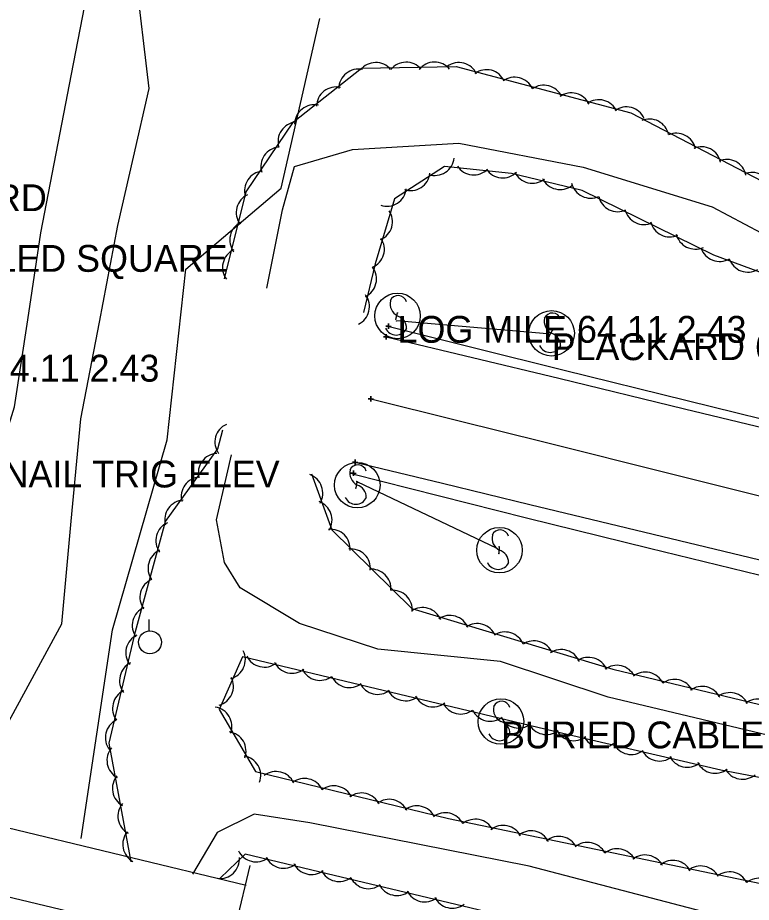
# Model space of a CAD drawing. Extents: x 1441650 to 1491889, y 345904 to 358319.
# Drawn here: x 1452455.6 to 1452592.4, y 352833.4 to 352998.3 of the extents above; entities that cross this region are included whole.
import ezdxf

# ---------------------------------------------------------------- set-up
doc = ezdxf.new("R2010")
doc.units = 0
for name, color, linetype in [('S_BRIDGE', 7, 'Continuous'), ('S_DITCHLINE', 7, 'Continuous'), ('S_EDGE_PAVEMENT', 7, 'Continuous'), ('S_GUARDRAIL', 7, 'Continuous'), ('S_MSC_PT_SYM', 7, 'Continuous'), ('S_PAVEMENT_CROWN', 7, 'Continuous'), ('S_PRIMARY_CTL_ANNOT', 7, 'Continuous'), ('S_RDW_PT_SYM', 7, 'Continuous'), ('S_SHOULDER', 7, 'Continuous'), ('S_SIGN', 7, 'Continuous'), ('S_SIGN_ANNOT', 7, 'Continuous'), ('S_STR_PT_SYM', 7, 'Continuous'), ('S_STREAM', 7, 'Continuous'), ('S_TREE', 7, 'Continuous'), ('S_UTILITY_POLE', 7, 'Continuous')]:
    doc.layers.add(name, color=color, linetype=linetype)

msp = doc.modelspace()

# ---------------------------------------------------------------- linework, layer by layer
at = {"layer": 'S_BRIDGE'}
for p, q in [((1452392.39, 352862.07), (1452498.21, 352836.64)), ((1452495.28, 352824.58), (1452389.01, 352849.78)), ((1452498.9, 352840.27), (1452494.17, 352820.48))]:
    msp.add_line(p, q, dxfattribs=at)
at = {"layer": 'S_DITCHLINE'}
for points in [[(1452422.55, 352856.44), (1452433.83, 352875.18), (1452445.12, 352893.93), (1452450.09, 352909.84), (1452455.06, 352925.76), (1452457.49, 352941.97), (1452459.92, 352958.19), (1452462.78, 352972.95), (1452465.63, 352987.72), (1452468.49, 353002.49), (1452471.34, 353017.26)], [(1452445, 352850.6), (1452454.41, 352867.95), (1452463.83, 352885.3), (1452465.62, 352904.42), (1452467.41, 352923.54), (1452470.87, 352941.54), (1452474.32, 352959.53), (1452477.21, 352972.3), (1452480.11, 352985.06), (1452477.57, 353006.59)], [(1452467.48, 352845.33), (1452470.38, 352864.78), (1452473.28, 352884.23), (1452478.4, 352901.93), (1452483.51, 352919.63), (1452485.22, 352935.53), (1452486.94, 352951.43), (1452504.75, 352966.49), (1452508.36, 352982.29), (1452511.97, 352998.09)]]:
    msp.add_lwpolyline(points, dxfattribs=at)
at = {"layer": 'S_EDGE_PAVEMENT'}
for points in [[(1452524.29, 352938.8), (1452540.39, 352934.94), (1452556.49, 352931.08), (1452579.94, 352925.41), (1452603.39, 352919.73), (1452617.36, 352916.35), (1452631.33, 352912.96), (1452645.3, 352909.57), (1452659.27, 352906.18), (1452682.24, 352900.62), (1452705.21, 352895.06), (1452719.7, 352891.53), (1452734.19, 352888), (1452748.68, 352884.48), (1452763.17, 352880.95), (1452777.01, 352877.59), (1452790.84, 352874.22), (1452804.67, 352870.86)], [(1452518.54, 352915.43), (1452534.8, 352911.5), (1452551.06, 352907.57), (1452574.06, 352902.02), (1452597.07, 352896.47), (1452611.25, 352893.03), (1452625.44, 352889.59), (1452639.63, 352886.15), (1452653.82, 352882.71), (1452676.63, 352877.2), (1452699.44, 352871.7), (1452713.99, 352868.14), (1452728.53, 352864.59), (1452743.08, 352861.03), (1452757.63, 352857.47), (1452771.46, 352854.11), (1452785.3, 352850.74), (1452799.13, 352847.37)]]:
    msp.add_lwpolyline(points, dxfattribs=at)
at = {"layer": 'S_GUARDRAIL'}
for p, q in [((1452554.29, 352939.36), (1452526.26, 352941.75)), ((1452544.9, 352899.42), (1452519.01, 352911.72))]:
    msp.add_line(p, q, dxfattribs=at)
at = {"layer": 'S_MSC_PT_SYM'}
for points in [[(1452526.09, 352942.1), (1452526.09, 352942.15), (1452526.09, 352942.1), (1452526.04, 352942.1), (1452526.09, 352942.1), (1452526.09, 352942.05), (1452526.09, 352942.1), (1452526.14, 352942.1)], [(1452526.44, 352943.28), (1452526.44, 352943.33), (1452526.44, 352943.28), (1452526.39, 352943.28), (1452526.44, 352943.28), (1452526.44, 352943.23), (1452526.44, 352943.28), (1452526.49, 352943.28)], [(1452554.7, 352938.93), (1452554.7, 352938.98), (1452554.7, 352938.93), (1452554.65, 352938.93), (1452554.7, 352938.93), (1452554.7, 352938.88), (1452554.7, 352938.93), (1452554.75, 352938.93)], [(1452555.32, 352940.03), (1452555.32, 352940.08), (1452555.32, 352940.03), (1452555.27, 352940.03), (1452555.32, 352940.03), (1452555.32, 352939.98), (1452555.32, 352940.03), (1452555.37, 352940.03)], [(1452518.64, 352910.62), (1452518.64, 352910.67), (1452518.64, 352910.62), (1452518.59, 352910.62), (1452518.64, 352910.62), (1452518.64, 352910.57), (1452518.64, 352910.62), (1452518.69, 352910.62)], [(1452518.85, 352911.83), (1452518.85, 352911.88), (1452518.85, 352911.83), (1452518.8, 352911.83), (1452518.85, 352911.83), (1452518.85, 352911.78), (1452518.85, 352911.83), (1452518.9, 352911.83)], [(1452545.34, 352899.67), (1452545.34, 352899.72), (1452545.34, 352899.67), (1452545.29, 352899.67), (1452545.34, 352899.67), (1452545.34, 352899.62), (1452545.34, 352899.67), (1452545.39, 352899.67)], [(1452545.33, 352898.43), (1452545.33, 352898.48), (1452545.33, 352898.43), (1452545.28, 352898.43), (1452545.33, 352898.43), (1452545.33, 352898.38), (1452545.33, 352898.43), (1452545.38, 352898.43)]]:
    msp.add_lwpolyline(points, dxfattribs=at)
at = {"layer": 'S_PAVEMENT_CROWN'}
msp.add_lwpolyline([(1452521.44, 352927.25), (1452537.68, 352923.22), (1452553.92, 352919.18), (1452577.26, 352913.33), (1452600.6, 352907.47), (1452614.48, 352904.17), (1452628.36, 352900.86), (1452642.25, 352897.56), (1452656.13, 352894.25), (1452679.11, 352888.69), (1452702.08, 352883.12), (1452716.51, 352879.62), (1452730.93, 352876.12), (1452745.35, 352872.63), (1452759.78, 352869.13), (1452773.82, 352865.71), (1452787.86, 352862.29), (1452801.9, 352858.88)], dxfattribs=at)
at = {"layer": 'S_RDW_PT_SYM'}
for points in [[(1452526.26, 352941.75), (1452526.26, 352941.8), (1452526.26, 352941.75), (1452526.21, 352941.75), (1452526.26, 352941.75), (1452526.26, 352941.7), (1452526.26, 352941.75), (1452526.31, 352941.75)], [(1452554.29, 352939.36), (1452554.29, 352939.41), (1452554.29, 352939.36), (1452554.24, 352939.36), (1452554.29, 352939.36), (1452554.29, 352939.31), (1452554.29, 352939.36), (1452554.34, 352939.36)], [(1452519.01, 352911.72), (1452519.01, 352911.77), (1452519.01, 352911.72), (1452518.96, 352911.72), (1452519.01, 352911.72), (1452519.01, 352911.67), (1452519.01, 352911.72), (1452519.06, 352911.72)], [(1452544.9, 352899.42), (1452544.9, 352899.47), (1452544.9, 352899.42), (1452544.85, 352899.42), (1452544.9, 352899.42), (1452544.9, 352899.37), (1452544.9, 352899.42), (1452544.95, 352899.42)]]:
    msp.add_lwpolyline(points, dxfattribs=at)
at = {"layer": 'S_SHOULDER'}
for points in [[(1452524.85, 352940.74), (1452541.03, 352936.69), (1452557.22, 352932.63), (1452580.39, 352926.91), (1452603.56, 352921.19), (1452617.68, 352917.84), (1452631.8, 352914.48), (1452645.91, 352911.13), (1452660.03, 352907.77), (1452682.93, 352902.3), (1452705.83, 352896.83), (1452720.27, 352893.25), (1452734.7, 352889.68), (1452749.13, 352886.1), (1452763.56, 352882.53), (1452777.44, 352879.18), (1452791.32, 352875.83), (1452805.19, 352872.49)], [(1452518.02, 352913.29), (1452534.23, 352909.18), (1452550.45, 352905.07), (1452573.38, 352899.44), (1452596.32, 352893.82), (1452610.58, 352890.38), (1452624.83, 352886.93), (1452639.09, 352883.48), (1452653.34, 352880.03), (1452676.01, 352874.55), (1452698.68, 352869.06), (1452713.21, 352865.54), (1452727.74, 352862.03), (1452742.28, 352858.51), (1452756.81, 352855), (1452770.67, 352851.65), (1452784.53, 352848.31), (1452798.4, 352844.97), (1452812.26, 352841.62)]]:
    msp.add_lwpolyline(points, dxfattribs=at)
at = {"layer": 'S_SIGN'}
for p, q in [((1452526.09, 352942.1), (1452526.44, 352943.28)), ((1452554.7, 352938.93), (1452555.32, 352940.03)), ((1452518.85, 352911.83), (1452518.64, 352910.62)), ((1452545.34, 352899.67), (1452545.33, 352898.43))]:
    msp.add_line(p, q, dxfattribs=at)
for centre in [(1452526.43, 352942.69), (1452555.14, 352939.45), (1452518.92, 352911.17), (1452545.43, 352899.04), (1452545.7, 352867.12)]:
    msp.add_circle(centre, 4.24, dxfattribs=at)
for centre, radius, start, end in [((1452527.59, 352944.95), 2.55, 167.1196, 241.9813), ((1452526.55, 352944.85), 1.62, 16.5258, 156.8957), ((1452525.72, 352940.41), 2.38, 358.6529, 73.7063), ((1452556.31, 352941.71), 2.55, 167.1196, 241.9813), ((1452555.27, 352941.61), 1.62, 16.5258, 156.8957), ((1452526.16, 352941.3), 2.17, 204.641, 335.359), ((1452554.44, 352937.17), 2.38, 358.6529, 73.7063), ((1452554.88, 352938.06), 2.17, 204.641, 335.359), ((1452520.08, 352913.43), 2.55, 167.1196, 241.9813), ((1452519.04, 352913.33), 1.62, 16.5258, 156.8957), ((1452518.22, 352908.89), 2.38, 358.6529, 73.7063), ((1452518.66, 352909.77), 2.17, 204.641, 335.359), ((1452545.56, 352901.19), 1.62, 16.5258, 156.8957), ((1452546.59, 352901.29), 2.55, 167.1196, 241.9813), ((1452544.73, 352896.76), 2.38, 358.6529, 73.7063), ((1452545.17, 352897.64), 2.17, 204.641, 335.359), ((1452546.86, 352869.38), 2.55, 167.1196, 241.9813), ((1452545.82, 352869.28), 1.62, 16.5258, 156.8957), ((1452545, 352864.84), 2.38, 358.6529, 73.7063), ((1452545.44, 352865.72), 2.17, 204.641, 335.359)]:
    msp.add_arc(centre, radius, start, end, dxfattribs=at)
at = {"layer": 'S_STR_PT_SYM'}
for points in [[(1452524.77, 352940.78), (1452524.77, 352941.28), (1452524.77, 352940.78), (1452524.27, 352940.78), (1452524.77, 352940.78), (1452524.77, 352940.28), (1452524.77, 352940.78), (1452525.27, 352940.78)], [(1452524.29, 352938.81), (1452524.29, 352939.31), (1452524.29, 352938.81), (1452523.79, 352938.81), (1452524.29, 352938.81), (1452524.29, 352938.31), (1452524.29, 352938.81), (1452524.79, 352938.81)], [(1452521.43, 352927.25), (1452521.43, 352927.75), (1452521.43, 352927.25), (1452520.93, 352927.25), (1452521.43, 352927.25), (1452521.43, 352926.75), (1452521.43, 352927.25), (1452521.93, 352927.25)], [(1452518.54, 352915.43), (1452518.54, 352915.93), (1452518.54, 352915.43), (1452518.04, 352915.43), (1452518.54, 352915.43), (1452518.54, 352914.93), (1452518.54, 352915.43), (1452519.04, 352915.43)], [(1452518.19, 352913.39), (1452518.19, 352913.89), (1452518.19, 352913.39), (1452517.69, 352913.39), (1452518.19, 352913.39), (1452518.19, 352912.89), (1452518.19, 352913.39), (1452518.69, 352913.39)]]:
    msp.add_lwpolyline(points, dxfattribs=at)
at = {"layer": 'S_STREAM'}
for points in [[(1452502.09, 352947.88), (1452504.96, 352962.48), (1452507.25, 352970.51), (1452518.01, 352973.72), (1452537.87, 352974.9), (1452561.02, 352970.4), (1452585.08, 352963.04), (1452603.35, 352953.3), (1452636.79, 352942.52), (1452660.59, 352937.03), (1452686.45, 352930.88), (1452697.89, 352925.99), (1452731.52, 352918.86), (1452769.96, 352909.73), (1452819.11, 352898.95)], [(1452796.57, 352813.83), (1452788.43, 352818.54), (1452776.2, 352821.47), (1452687.32, 352844.5), (1452608.9, 352861.35), (1452565.69, 352871.68), (1452545.62, 352878.29), (1452522.74, 352880.59), (1452508.17, 352885.4), (1452497.12, 352892.02), (1452494.17, 352896.74), (1452492.66, 352904.68), (1452494.58, 352913.05), (1452495.46, 352916.79)], [(1453030.22, 352754.33), (1452957.76, 352772.96), (1452871.62, 352796.23), (1452795.83, 352813.83), (1452794.87, 352807.99), (1452798.07, 352799.72), (1452793.02, 352795.12), (1452779.52, 352789.86), (1452766.36, 352789.18), (1452726.84, 352798.65), (1452667.13, 352810.99), (1452615.35, 352823.37), (1452550.94, 352840.15), (1452510.08, 352848.22), (1452499.69, 352849.86), (1452492.8, 352846.45), (1452488.18, 352838.7)]]:
    msp.add_lwpolyline(points, dxfattribs=at)
at = {"layer": 'S_TREE'}
for points in [[(1452494.17, 352949.59), (1452498.22, 352965.79), (1452507.06, 352978.83), (1452519.7, 352988.84), (1452537.35, 352989.14), (1452569.88, 352980.51), (1452598.93, 352965.42), (1452622.64, 352952.08), (1452660.27, 352942.54), (1452704.18, 352930.53), (1452752.53, 352915.73), (1452773.22, 352910.77)], [(1452770.42, 352903.65), (1452694.46, 352921.8), (1452627.45, 352938.5), (1452585.36, 352954.04), (1452560.84, 352966.09), (1452547.66, 352969.24), (1452535.19, 352970.52), (1452525.83, 352964.51), (1452522.28, 352952.41), (1452520.1, 352943.31)], [(1452476.76, 352840.98), (1452472.65, 352863.07), (1452477.61, 352883.89), (1452483.16, 352904.41), (1452492.92, 352917.93), (1452493.87, 352921.46)], [(1452510.4, 352913.25), (1452514.15, 352902.85), (1452529.08, 352888.17), (1452566.55, 352876.85), (1452622.65, 352863.39), (1452707.1, 352844.2), (1452766.16, 352830), (1452859.06, 352799.29)], [(1452663.89, 352822.37), (1452689.18, 352816.33), (1452716.57, 352815.34), (1452712.04, 352827.22), (1452689.66, 352835.89), (1452641.85, 352847.53), (1452586.67, 352858.06), (1452558.32, 352864.62), (1452522.46, 352873.19), (1452497.51, 352879.15), (1452493.16, 352869.34), (1452499.96, 352857.79), (1452535.94, 352849.03), (1452663.09, 352822.58)], [(1452975.64, 352766.42), (1453020.38, 352755.73), (1453035.71, 352749.36), (1453032.43, 352732.1), (1453024.71, 352714.5), (1452955.12, 352730.86), (1452803.37, 352768.84), (1452717.76, 352789.39), (1452617.04, 352813.51), (1452556.07, 352828.53), (1452513.29, 352838.75), (1452498.05, 352842.4), (1452493.39, 352837.96)]]:
    msp.add_lwpolyline(points, dxfattribs=at)
for centre, start, end in [((1452494.42, 352878.66), 285.2714, 26.8684), ((1452501.63, 352880.9), 205.7568, 307.3537), ((1452506.78, 352879.75), 205.7568, 307.3537), ((1452511.96, 352878.43), 205.7568, 307.3537), ((1452492.21, 352873.69), 285.2714, 26.8684), ((1452517.44, 352877.09), 205.7568, 307.3537), ((1452522.73, 352875.82), 205.7568, 307.3537), ((1452527.9, 352874.62), 205.7568, 307.3537), ((1452533.05, 352873.47), 205.7568, 307.3537), ((1452491.91, 352866.22), 339.71, 81.3069), ((1452538.22, 352872.15), 205.7568, 307.3537), ((1452543.71, 352870.81), 205.7568, 307.3537), ((1452549, 352869.54), 205.7568, 307.3537), ((1452554.17, 352868.34), 205.7568, 307.3537), ((1452494.55, 352861.59), 339.71, 81.3069), ((1452559.3, 352867.19), 206.1908, 307.7878), ((1452564.48, 352865.92), 206.1908, 307.7878), ((1452569.98, 352864.62), 206.1908, 307.7878), ((1452575.28, 352863.39), 206.1908, 307.7878), ((1452497.3, 352857.07), 339.71, 81.3069), ((1452580.45, 352862.23), 206.1908, 307.7878), ((1452585.62, 352861.11), 206.1908, 307.7878), ((1452590.73, 352860), 208.3922, 309.9891), ((1452500.04, 352844.62), 205.7568, 307.3537), ((1452493.33, 352841.52), 262.8446, 4.4415), ((1452505.21, 352843.42), 205.7568, 307.3537), ((1452510.36, 352842.26), 205.7568, 307.3537), ((1452515.53, 352840.95), 205.7568, 307.3537), ((1452521.02, 352839.61), 205.7568, 307.3537), ((1452526.31, 352838.34), 205.7568, 307.3537), ((1452531.48, 352837.14), 205.7568, 307.3537), ((1452536.63, 352835.98), 205.7568, 307.3537)]:
    msp.add_arc(centre, 3.64, start, end, dxfattribs=at)
for centre, major_axis, ratio, start_param, end_param in [((1452522.36, 352986.26), (-3.33, -1.48), 0.999977, 3.424392, 5.197593), ((1452528.01, 352986.32), (-3.33, -1.48), 0.999977, 3.424392, 5.197593), ((1452533.34, 352986.34), (-3.33, -1.48), 0.999977, 3.424392, 5.197593), ((1452537.85, 352986.26), (-1.5, -3.32), 0.999546, 2.421168, 4.194369), ((1452519.12, 352985.03), (-2.86, -2.26), 0.999973, 3.825789, 5.598989), ((1452542.99, 352984.93), (-1.5, -3.32), 0.999546, 2.421168, 4.194369), ((1452548.24, 352983.53), (-1.5, -3.32), 0.999546, 2.421168, 4.194369), ((1452514.98, 352981.71), (-2.86, -2.26), 0.999973, 3.825789, 5.598989), ((1452553.69, 352982.05), (-1.5, -3.32), 0.999546, 2.421168, 4.194369), ((1452558.82, 352980.61), (-1.5, -3.32), 0.999546, 2.421168, 4.194369), ((1452563.95, 352979.33), (-1.5, -3.32), 0.999546, 2.421168, 4.194369), ((1452510.88, 352978.38), (-2.86, -2.26), 0.999973, 3.825789, 5.598989), ((1452569.08, 352978), (-1.5, -3.32), 0.999546, 2.421168, 4.194369), ((1452507.79, 352975.17), (-2.04, -3.02), 0.999976, 3.825789, 5.598989), ((1452573.38, 352975.73), (-3.37, -1.39), 0.999984, 2.956527, 4.729727), ((1452578.38, 352973.09), (-3.37, -1.39), 0.999984, 2.956527, 4.729727), ((1452504.6, 352970.52), (-2.04, -3.02), 0.999976, 3.825789, 5.598989), ((1452583.08, 352970.57), (-3.37, -1.39), 0.999984, 2.956527, 4.729727), ((1452533.37, 352972.51), (3.07, 1.97), 0.998215, 3.825789, 5.598989), ((1452587.8, 352968.2), (-3.37, -1.39), 0.999984, 2.956527, 4.729727), ((1452540.62, 352972.59), (3.62, -0.37), 0.996253, 3.825789, 5.598989), ((1452546.03, 352972.04), (3.62, -0.37), 0.996253, 3.825789, 5.598989), ((1452501.54, 352966.01), (-2.04, -3.02), 0.999976, 3.825789, 5.598989), ((1452528.84, 352969.69), (3.07, 1.97), 0.998215, 3.825789, 5.598989), ((1452551.58, 352971.03), (3.54, -0.85), 0.996171, 3.825789, 5.598989), ((1452556.73, 352969.87), (3.54, -0.85), 0.996171, 3.825789, 5.598989), ((1452592.52, 352965.79), (-3.37, -1.39), 0.999984, 2.956527, 4.729727), ((1452562.42, 352968.26), (3.29, -1.56), 0.99633, 3.812317, 5.585518), ((1452500.01, 352961.98), (-3.34, -1.46), 0.99996, 4.739192, 6.512393), ((1452524.43, 352966.77), (3.07, 1.97), 0.998215, 3.825789, 5.598989), ((1452567.48, 352965.74), (3.29, -1.56), 0.99633, 3.812317, 5.585518), ((1452521.85, 352960.27), (-3.52, 0.96), 0.988132, 2.234798, 4.007999), ((1452572.36, 352963.34), (3.29, -1.56), 0.99633, 3.812317, 5.585518), ((1452498.8, 352956.84), (-3.34, -1.46), 0.99996, 4.739192, 6.512393), ((1452577.14, 352961.04), (3.29, -1.56), 0.99633, 3.812317, 5.585518), ((1452520.33, 352955.11), (-3.52, 0.96), 0.988132, 2.234798, 4.007999), ((1452581.91, 352958.77), (3.29, -1.56), 0.99633, 3.812317, 5.585518), ((1452586.42, 352956.48), (3.33, -1.48), 0.996195, 3.890267, 5.663468), ((1452497.44, 352951.69), (-3.34, -1.46), 0.99996, 4.739192, 6.512393), ((1452518.86, 352949.56), (-3.53, 0.9), 0.995968, 2.269917, 4.043117), ((1452591.7, 352954.49), (3.33, -1.48), 0.996195, 3.890267, 5.663468), ((1452517.55, 352944.41), (-3.53, 0.9), 0.995968, 2.269917, 4.043117), ((1452496, 352919.15), (2.33, -2.8), 0.989316, 2.861691, 4.634892), ((1452492.93, 352913.46), (-2.13, -2.95), 0.99697, 3.825789, 5.598989), ((1452489.74, 352909.05), (-2.13, -2.95), 0.99697, 3.825789, 5.598989), ((1452508.87, 352909.68), (0.76, 3.56), 0.995322, 4.384536, 6.157737), ((1452486.66, 352904.73), (-2.13, -2.95), 0.99697, 3.825789, 5.598989), ((1452510.6, 352904.65), (0.76, 3.56), 0.995322, 4.384536, 6.157737), ((1452485.01, 352900.83), (-0.95, -3.52), 0.996539, 3.825789, 5.598989), ((1452513.94, 352899.35), (-3.63, -0.36), 0.982336, 2.941463, 4.714663), ((1452483.55, 352895.7), (-0.95, -3.52), 0.996539, 3.825789, 5.598989), ((1452517.71, 352895.7), (-3.63, -0.36), 0.982336, 2.941463, 4.714663), ((1452521.54, 352891.92), (-3.63, -0.36), 0.982336, 2.941463, 4.714663), ((1452482.04, 352890.26), (-0.95, -3.52), 0.996539, 3.825789, 5.598989), ((1452525.51, 352887.98), (-3.63, -0.36), 0.982336, 2.941463, 4.714663), ((1452480.62, 352885.01), (-0.95, -3.52), 0.996539, 3.825789, 5.598989), ((1452531.11, 352884.73), (-3.52, 0.95), 0.990924, 3.795852, 5.569053), ((1452536.19, 352883.27), (-3.52, 0.95), 0.990924, 3.795852, 5.569053), ((1452541.27, 352881.77), (-3.52, 0.95), 0.990924, 3.795852, 5.569053), ((1452479.39, 352879.93), (-0.84, -3.54), 0.996542, 3.825789, 5.598989), ((1452546.48, 352880.19), (-3.52, 0.95), 0.990924, 3.795852, 5.569053), ((1452551.88, 352878.53), (-3.52, 0.95), 0.990924, 3.795852, 5.569053), ((1452556.96, 352876.91), (-3.52, 0.95), 0.990924, 3.795852, 5.569053), ((1452562.04, 352875.46), (-3.52, 0.95), 0.990924, 3.795852, 5.569053), ((1452478.24, 352874.77), (-0.84, -3.54), 0.996542, 3.825789, 5.598989), ((1452567.3, 352873.99), (-3.54, 0.85), 0.99097, 3.825789, 5.598989), ((1452572.59, 352872.72), (-3.54, 0.85), 0.99097, 3.825789, 5.598989), ((1452578.07, 352871.37), (-3.54, 0.85), 0.99097, 3.825789, 5.598989), ((1452476.93, 352869.6), (-0.84, -3.54), 0.996542, 3.825789, 5.598989), ((1452583.24, 352870.06), (-3.54, 0.85), 0.99097, 3.825789, 5.598989), ((1452588.39, 352868.9), (-3.54, 0.85), 0.99097, 3.825789, 5.598989), ((1452593.56, 352867.69), (-3.54, 0.85), 0.99097, 3.825789, 5.598989), ((1452475.59, 352864.12), (-0.84, -3.54), 0.996542, 3.825789, 5.598989), ((1452475.9, 352859.88), (-0.95, -3.52), 0.996539, 4.274524, 6.047725), ((1452503.78, 352854.16), (-0.4, 3.62), 0.999993, 5.046567, 6.819768), ((1452476.91, 352854.67), (-0.95, -3.52), 0.996539, 4.274524, 6.047725), ((1452509.07, 352852.87), (-0.4, 3.62), 0.999993, 5.046567, 6.819768), ((1452514.55, 352851.5), (-0.4, 3.62), 0.999993, 5.046568, 6.819768), ((1452519.71, 352850.17), (-0.4, 3.62), 0.999993, 5.046568, 6.819768), ((1452477.94, 352849.5), (-0.95, -3.52), 0.996539, 4.274524, 6.047725), ((1452524.86, 352848.99), (-0.4, 3.62), 0.999993, 5.046568, 6.819768), ((1452530.02, 352847.77), (-0.4, 3.62), 0.999993, 5.046567, 6.819768), ((1452535.31, 352846.48), (-0.4, 3.62), 0.999993, 5.046567, 6.819768), ((1452540.92, 352845.28), (-1.85, 3.14), 0.999998, 4.659301, 6.432502), ((1452546.13, 352844.12), (-1.85, 3.14), 0.999998, 4.659301, 6.432502), ((1452478.85, 352844.24), (-0.95, -3.52), 0.996539, 4.274524, 6.047725), ((1452551.31, 352843.11), (-1.85, 3.14), 0.999998, 4.659301, 6.432502), ((1452556.51, 352842.07), (-1.85, 3.14), 0.999998, 4.659301, 6.432502), ((1452561.84, 352840.96), (-1.85, 3.14), 0.999998, 4.659301, 6.432502), ((1452567.36, 352839.78), (-1.85, 3.14), 0.999998, 4.659301, 6.432502), ((1452572.57, 352838.62), (-1.85, 3.14), 0.999998, 4.659301, 6.432502), ((1452577.75, 352837.61), (-1.85, 3.14), 0.999998, 4.659301, 6.432502), ((1452582.95, 352836.57), (-1.85, 3.14), 0.999998, 4.659301, 6.432502), ((1452588.28, 352835.46), (-1.85, 3.14), 0.999998, 4.659301, 6.432502), ((1452593.8, 352834.28), (-1.85, 3.14), 0.999998, 4.659301, 6.432502)]:
    msp.add_ellipse(centre, major_axis=major_axis, ratio=ratio, start_param=start_param, end_param=end_param, dxfattribs=at)
at = {"layer": 'S_UTILITY_POLE'}
msp.add_line((1452480.16, 352884.03), (1452480.16, 352886.14), dxfattribs=at)
msp.add_circle((1452480.28, 352881.89), 2.13, dxfattribs=at)

# ---------------------------------------------------------------- texts
at = {"layer": 'S_PRIMARY_CTL_ANNOT'}
for s, p in [('PD:CHISELED SQUARE', (1452420.08, 352950.91)), ('PD:SET 8" NAIL TRIG ELEV', (1452418.85, 352910.73))]:
    msp.add_text(s, height=5, dxfattribs=at).set_placement(p)
at = {"layer": 'S_SIGN_ANNOT'}
for s, p in [('PLACKARD', (1452425.01, 352962.21)), ('LOG MILE 64.11 2.43', (1452526.43, 352937.69)), ('PLACKARD 64.11 2.43 PLACKARD', (1452555.14, 352934.45)), ('LOG MILE 64.11 2.43', (1452417, 352930.45)), ('BURIED CABLE', (1452545.7, 352862.12))]:
    msp.add_text(s, height=5, dxfattribs=at).set_placement(p)

doc.saveas('drawing.dxf')
